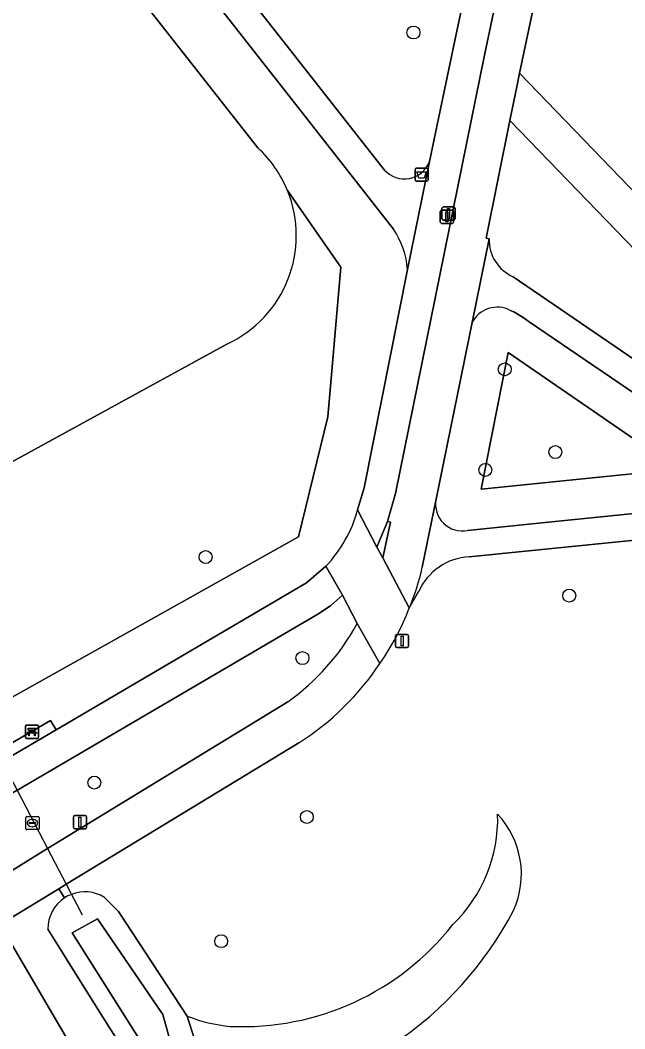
# Model space of a CAD drawing. Extents: x 159352 to 160617, y 385888 to 387323.
# Drawn here: x 159976.4 to 160022.1, y 386220.6 to 386296.9 of the extents above; entities that cross this region are included whole.
import ezdxf

# ---------------------------------------------------------------- set-up
doc = ezdxf.new("R2010")
doc.units = 0
for name, color, linetype in [('IMGEO_Afvalbak', 7, 'Continuous'), ('IMGEO_Bank', 7, 'Continuous'), ('IMGEO_Berm_groen', 7, 'Continuous'), ('IMGEO_Boom', 7, 'Continuous'), ('IMGEO_Duiker', 7, 'Continuous'), ('IMGEO_Erf', 7, 'Continuous'), ('IMGEO_Fietspad_open', 7, 'Continuous'), ('IMGEO_Groenvoorziening', 7, 'Continuous'), ('IMGEO_Lichtmast', 7, 'Continuous'), ('IMGEO_Oever', 7, 'Continuous'), ('IMGEO_Rioolput', 7, 'Continuous'), ('IMGEO_Voetpad_halfverhard', 7, 'Continuous'), ('IMGEO_Voetpad_open', 7, 'Continuous'), ('IMGEO_Waterloop', 7, 'Continuous')]:
    doc.layers.add(name, color=color, linetype=linetype)

msp = doc.modelspace()

# ---------------------------------------------------------------- linework, layer by layer
at = {"layer": 'IMGEO_Afvalbak'}
for p, q in [((160006.358, 386285.733), (160007.148, 386285.733)), ((160007.148, 386285.733), (160006.358, 386285.733)), ((160006.258, 386284.833), (160006.258, 386285.633)), ((160006.258, 386285.633), (160006.258, 386284.833)), ((160007.248, 386285.633), (160007.248, 386284.833)), ((160007.248, 386284.833), (160007.248, 386285.633)), ((160007.148, 386284.733), (160006.358, 386284.733)), ((160006.358, 386284.733), (160007.148, 386284.733))]:
    msp.add_line(p, q, dxfattribs=at)
msp.add_lwpolyline([(160006.401, 386285.447), (160007.105, 386285.447), (160006.956, 386284.977), (160006.55, 386284.977), (160006.401, 386285.447)], dxfattribs=at)
for centre, start, end in [((160006.358, 386285.633), 90, 180), ((160006.358, 386285.633), 90, 180), ((160007.148, 386285.633), 0, 90), ((160007.148, 386285.633), 360, 90), ((160006.358, 386284.833), 180, 270), ((160006.358, 386284.833), 180, 270), ((160007.148, 386284.833), 270, 0), ((160007.148, 386284.833), 270, 0)]:
    msp.add_arc(centre, 0.1, start, end, dxfattribs=at)
at = {"layer": 'IMGEO_Bank'}
for p, q in [((159976.781, 386242.653), (159976.781, 386243.494)), ((159976.781, 386243.494), (159976.781, 386242.653)), ((159976.856, 386243.578), (159977.697, 386243.578)), ((159977.697, 386243.578), (159976.856, 386243.578)), ((159977.478, 386242.976), (159977.085, 386242.976)), ((159977.09, 386243.084), (159977.09, 386243.19)), ((159977.134, 386243.19), (159977.134, 386243.084)), ((159977.422, 386243.196), (159977.14, 386243.196)), ((159977.14, 386243.078), (159977.422, 386243.078)), ((159977.428, 386243.084), (159977.428, 386243.19)), ((159977.472, 386243.19), (159977.472, 386243.084)), ((159977.781, 386243.503), (159977.781, 386242.662)), ((159977.781, 386242.662), (159977.781, 386243.503)), ((159977.706, 386242.578), (159976.865, 386242.578)), ((159976.865, 386242.578), (159977.706, 386242.578))]:
    msp.add_line(p, q, dxfattribs=at)
for points in [[(159977.028, 386242.976), (159976.886, 386242.976), (159976.998, 386243.078), (159977.084, 386243.078)], [(159977.084, 386243.196), (159976.998, 386243.196), (159976.998, 386243.357), (159977.561, 386243.357), (159977.561, 386243.196), (159977.478, 386243.196)], [(159977.078, 386242.969), (159977.078, 386242.762), (159977.035, 386242.762), (159977.035, 386242.969)], [(159977.478, 386243.078), (159977.561, 386243.078), (159977.673, 386242.976), (159977.534, 386242.976)], [(159977.528, 386242.969), (159977.528, 386242.762), (159977.484, 386242.762), (159977.484, 386242.969)]]:
    msp.add_lwpolyline(points, dxfattribs=at)
for centre, radius, start, end in [((159976.859, 386243.5), 0.0779, 92.4484, 184.28452), ((159976.859, 386243.5), 0.0779, 92.4484, 184.28452), ((159977.028, 386242.969), 0.00671, 2.89567, 87.10433), ((159977.085, 386242.969), 0.00671, 92.89567, 177.10433), ((159977.083, 386243.189), 0.00671, 2.89567, 87.10433), ((159977.083, 386243.085), 0.00671, 272.89567, 357.10433), ((159977.14, 386243.189), 0.00671, 92.89567, 177.10433), ((159977.14, 386243.085), 0.00671, 182.89567, 267.10433), ((159977.422, 386243.189), 0.00671, 2.89567, 87.10433), ((159977.422, 386243.085), 0.00671, 272.89567, 357.10433), ((159977.479, 386243.189), 0.00671, 92.89567, 177.10433), ((159977.479, 386243.085), 0.00671, 182.89567, 267.10433), ((159977.477, 386242.969), 0.00671, 2.89567, 87.10433), ((159977.534, 386242.969), 0.00671, 92.89567, 177.10433), ((159977.703, 386243.5), 0.0779, 2.4484, 94.28452), ((159977.703, 386243.5), 0.0779, 2.4484, 94.28452), ((159976.859, 386242.656), 0.0779, 182.4484, 274.28452), ((159976.859, 386242.656), 0.0779, 182.4484, 274.28452), ((159977.703, 386242.656), 0.0779, 272.4484, 4.28452), ((159977.703, 386242.656), 0.0779, 272.4484, 4.28452)]:
    msp.add_arc(centre, radius, start, end, dxfattribs=at)
at = {"layer": 'IMGEO_Berm_groen'}
msp.add_lwpolyline([(160001.883, 386251.267), (160000.766, 386253.405), (159999.855, 386252.613), (159998.92, 386251.984), (159976.265, 386238.718), (159976.163, 386238.659), (159973.21, 386236.96), (159970.839, 386235.443), (159973.311, 386231.14), (159973.781, 386231.394), (159974.235, 386231.639), (159978.468, 386234.238), (159996.637, 386245.349)], dxfattribs=at)
msp.add_arc((159986.484, 386259.633), 17.525, 305.4044, 331.48495, dxfattribs=at)
at = {"layer": 'IMGEO_Boom'}
for centre in [(160006.141, 386295.995), (160013.045, 386270.507), (160016.877, 386264.241), (160011.577, 386262.896), (159990.416, 386256.3), (160017.925, 386253.384), (159997.743, 386248.653), (159981.999, 386239.235), (159998.075, 386236.632), (159991.596, 386227.233)]:
    msp.add_circle(centre, 0.489, dxfattribs=at)
at = {"layer": 'IMGEO_Duiker'}
msp.add_lwpolyline([(159971.361, 386247.872), (159971.692, 386247.238), (159971.766, 386247.096), (159972.096, 386246.462), (159973.234, 386244.28), (159975.031, 386240.831), (159976.163, 386238.659), (159978.468, 386234.238), (159979.873, 386231.543), (159980.271, 386230.778), (159980.873, 386229.623), (159980.935, 386229.504), (159981.076, 386229.234)], dxfattribs=at)
at = {"layer": 'IMGEO_Erf'}
msp.add_lwpolyline([(160039.507, 386342.692), (160030.423, 386329.61), (160028.115, 386326.61), (160033.137, 386321.198), (160016.9, 386305.916), (160014.164, 386292.912), (160038.431, 386267.781), (160041.716, 386270.857), (160061.076, 386288.985), (160088.646, 386314.8)], dxfattribs=at)
at = {"layer": 'IMGEO_Fietspad_open'}
for points in [[(160011.861, 386280.375), (160011.631, 386280.425), (160013.436, 386289.348), (160013.975, 386292.011), (160014.164, 386292.912), (160016.9, 386305.916), (160017.104, 386306.889), (160017.381, 386306.799)], [(160013.842, 386305.299), (160011.524, 386294.287), (160004.777, 386261.099), (160004.182, 386258.99), (160004.399, 386258.943), (160003.815, 386256.239), (160005.829, 386252.456)], [(160006.807, 386255.528), (160007.853, 386260.67), (160010.573, 386274.039), (160011.861, 386280.375)], [(160003.605, 386248.256), (160001.883, 386251.267)], [(159996.637, 386245.349), (159978.468, 386234.238), (159974.235, 386231.639), (159973.781, 386231.394), (159975.278, 386228.747), (159976.406, 386229.417), (159979.308, 386231.199), (159979.718, 386231.449), (159979.873, 386231.543), (159997.474, 386242.246)]]:
    msp.add_lwpolyline(points, dxfattribs=at)
msp.add_lwpolyline([(160004.399, 386258.943), (160004.182, 386258.99), (160003.378, 386257.06), (160003.815, 386256.239)], close=True, dxfattribs=at)
for centre, radius, start, end in [((159988.72, 386259.595), 18.539, 337.35245, 347.32883), ((159986.484, 386259.633), 17.525, 305.4044, 331.48495), ((159986.344, 386259.732), 20.727, 302.4763, 326.38169)]:
    msp.add_arc(centre, radius, start, end, dxfattribs=at)
at = {"layer": 'IMGEO_Groenvoorziening'}
for points in [[(160007.347, 386286.244), (160009.263, 386295.377), (160010.647, 386301.908), (160003.914, 386303.655), (160000, 386307.714), (159969.725, 386339.108), (159981.592, 386350.4), (159977.212, 386352.956), (159962.556, 386338.633), (159972.401, 386325.766), (160000, 386290.627), (160003.963, 386285.581)], [(159962.799, 386334.635), (159955.073, 386344.99), (159949.736, 386352.722), (159947.358, 386349.628), (159962.325, 386328.048), (159994.362, 386287.273)], [(160004.631, 386281.11), (159997.692, 386289.966), (159973.386, 386320.94), (159962.799, 386334.635)], [(159994.362, 386287.273), (159962.325, 386328.048)], [(159918.848, 386327.603), (159918.142, 386327.215), (159919.718, 386324.141), (159919.226, 386323.89), (159920.555, 386321.289), (159921.051, 386321.542), (159925.564, 386312.743), (159925.052, 386312.474), (159926.411, 386309.848), (159927.405, 386310.353), (159967.568, 386241.108), (159973.234, 386244.28), (159997.433, 386257.836), (159999.656, 386266.919), (160000.656, 386278.226), (159996.605, 386284.05)], [(159992.014, 386272.41), (159968.757, 386259.68), (159973.817, 386247.147), (159972.096, 386246.462), (159969.698, 386245.508), (159964.354, 386257.652), (159929.099, 386325.871)], [(160043.378, 386263.785), (160046.52, 386265.882), (160043.8, 386268.699), (160038.325, 386263.572), (160013.436, 386289.348), (160011.631, 386280.425), (160011.861, 386280.375)], [(159996.605, 386284.05), (160000.656, 386278.226), (159999.656, 386266.919), (159997.433, 386257.836), (159973.234, 386244.28), (159967.568, 386241.108), (159969.588, 386237.63), (159971.755, 386238.895), (159975.031, 386240.831), (159975.142, 386240.896), (159974.717, 386241.627), (159974.847, 386241.703), (159978.69, 386243.945), (159979.109, 386243.225), (159998.058, 386254.345), (159999.524, 386255.617)], [(160001.919, 386259.866), (160002.406, 386261.533), (160005.692, 386278.059)], [(160013.686, 386277.508), (160034.529, 386263.254)], [(160030.579, 386263.542), (160023.493, 386268.243), (160014.894, 386274.112), (160014.438, 386274.422), (160013.722, 386274.846), (160013.462, 386274.969)], [(160010.573, 386274.039), (160007.853, 386260.67)], [(159967.757, 386262.156), (159968.757, 386259.68), (159992.014, 386272.41)], [(160010.242, 386258.318), (160016.098, 386258.914), (160024.065, 386259.724), (160030.193, 386260.347)], [(160035.926, 386259.308), (160028.879, 386258.187), (160010.365, 386256.326)], [(160006.535, 386253.697), (160005.829, 386252.456)], [(159997.474, 386242.246), (159979.873, 386231.543), (159979.718, 386231.449), (159979.308, 386231.199), (159979.748, 386230.508)], [(159979.748, 386230.508), (159979.308, 386231.199), (159976.406, 386229.417), (159975.278, 386228.747), (159974.874, 386228.487), (159983.734, 386213.349), (159998.37, 386189.769), (160006.471, 386177.203), (160011.154, 386180.395), (160012.745, 386181.479), (160012.075, 386182.386), (160010.392, 386181.462), (160008.578, 386180.468), (159982.333, 386221.973), (159979.618, 386226.315), (159978.485, 386228.154)], [(159982.762, 386230.551), (159983.84, 386229.468), (159989.017, 386221.57)], [(159989.017, 386221.57), (159990.022, 386218.375), (159991.999, 386215.052)]]:
    msp.add_lwpolyline(points, dxfattribs=at)
for points in [[(160013.975, 386292.011), (160013.436, 386289.348), (160038.325, 386263.572), (160043.8, 386268.699), (160041.716, 386270.857), (160038.431, 386267.781), (160014.164, 386292.912)], [(160026.143, 386262.951), (160013.294, 386271.785), (160011.263, 386261.438)], [(160011.263, 386261.438), (160013.294, 386271.785), (160026.143, 386262.951)]]:
    msp.add_lwpolyline(points, close=True, dxfattribs=at)
for centre, radius, start, end in [((159988.228, 386280.612), 9.055, 22.31259, 47.35826), ((159988.228, 386280.612), 9.055, 22.31259, 47.35826), ((160005.458, 386286.918), 2.006, 221.81392, 340.35626), ((159988.24, 386280.624), 9.039, 294.67553, 22.27435), ((159988.24, 386280.624), 9.039, 294.67553, 22.27435), ((159999.481, 386277.609), 6.227, 4.14354, 34.20719), ((160014.903, 386280.297), 3.043, 178.53462, 246.42328), ((160012.479, 386273.071), 2.138, 62.61879, 153.06905), ((160009.829, 386260.288), 2.013, 169.06795, 281.82633), ((159992.249, 386262.517), 10.027, 316.51482, 344.66857), ((160010.627, 386251.841), 4.493, 93.33733, 155.59586), ((159988.331, 386259.033), 18.693, 324.7946, 339.40083), ((159986.344, 386259.732), 20.727, 302.4763, 326.38169), ((160001.38, 386236.495), 11.136, 314.05041, 1.75132), ((160001.38, 386236.495), 11.136, 314.05041, 1.75132), ((160007.691, 386232.305), 6.615, 335.47433, 43.2255), ((160007.691, 386232.305), 6.615, 335.47433, 43.2255), ((159981.257, 386228.227), 2.735, 111.12755, 123.48275), ((159981.289, 386228.168), 2.801, 58.27557, 111.31069), ((159981.288, 386228.166), 2.803, 123.32927, 180.24062), ((159989.634, 386242.089), 27.14, 274.99844, 332.50463), ((159989.634, 386242.089), 27.14, 274.99844, 332.50463), ((159993.202, 386241.033), 20.268, 267.4071, 321.77018), ((159993.202, 386241.033), 20.268, 267.4071, 321.77018), ((159993.397, 386232.625), 11.891, 248.38547, 264.63368), ((159993.397, 386232.625), 11.891, 248.38547, 264.63368)]:
    msp.add_arc(centre, radius, start, end, dxfattribs=at)
at = {"layer": 'IMGEO_Lichtmast'}
for p, q in [((160008.297, 386281.892), (160008.297, 386282.692)), ((160008.297, 386282.692), (160008.297, 386281.892)), ((160008.397, 386282.792), (160009.187, 386282.792)), ((160009.187, 386282.792), (160008.397, 386282.792)), ((160009.287, 386282.692), (160009.287, 386281.892)), ((160009.287, 386281.892), (160009.287, 386282.692)), ((160008.172, 386281.651), (160008.172, 386282.451)), ((160008.172, 386282.451), (160008.172, 386281.651)), ((160008.272, 386282.551), (160009.062, 386282.551)), ((160009.062, 386282.551), (160008.272, 386282.551)), ((160009.162, 386282.451), (160009.162, 386281.651)), ((160009.162, 386281.651), (160009.162, 386282.451)), ((160009.062, 386281.551), (160008.272, 386281.551)), ((160008.272, 386281.551), (160009.062, 386281.551)), ((160009.187, 386281.792), (160008.397, 386281.792)), ((160008.397, 386281.792), (160009.187, 386281.792)), ((160004.787, 386249.551), (160004.787, 386250.351)), ((160004.787, 386250.351), (160004.787, 386249.551)), ((160004.887, 386250.451), (160005.677, 386250.451)), ((160005.677, 386250.451), (160004.887, 386250.451)), ((160005.777, 386250.351), (160005.777, 386249.551)), ((160005.777, 386249.551), (160005.777, 386250.351)), ((160005.677, 386249.451), (160004.887, 386249.451)), ((160004.887, 386249.451), (160005.677, 386249.451)), ((159980.416, 386235.836), (159980.416, 386236.636)), ((159980.416, 386236.636), (159980.416, 386235.836)), ((159980.516, 386236.736), (159981.306, 386236.736)), ((159981.306, 386236.736), (159980.516, 386236.736)), ((159981.406, 386236.636), (159981.406, 386235.836)), ((159981.406, 386235.836), (159981.406, 386236.636)), ((159981.306, 386235.736), (159980.516, 386235.736)), ((159980.516, 386235.736), (159981.306, 386235.736))]:
    msp.add_line(p, q, dxfattribs=at)
for points in [[(160008.717, 386282.667), (160008.867, 386282.667), (160008.867, 386281.917), (160008.717, 386281.917), (160008.717, 386282.667)], [(160008.592, 386282.426), (160008.742, 386282.426), (160008.742, 386281.676), (160008.592, 386281.676), (160008.592, 386282.426)], [(160005.207, 386250.326), (160005.357, 386250.326), (160005.357, 386249.576), (160005.207, 386249.576), (160005.207, 386250.326)], [(159980.836, 386236.611), (159980.986, 386236.611), (159980.986, 386235.861), (159980.836, 386235.861), (159980.836, 386236.611)]]:
    msp.add_lwpolyline(points, dxfattribs=at)
for centre, start, end in [((160008.397, 386282.692), 90, 180), ((160008.397, 386282.692), 90, 180), ((160009.187, 386282.692), 0, 90), ((160009.187, 386282.692), 360, 90), ((160008.272, 386282.451), 90, 180), ((160008.272, 386282.451), 90, 180), ((160008.397, 386281.892), 180, 270), ((160008.397, 386281.892), 180, 270), ((160009.062, 386282.451), 0, 90), ((160009.062, 386282.451), 360, 90), ((160009.187, 386281.892), 270, 0), ((160009.187, 386281.892), 270, 0), ((160008.272, 386281.651), 180, 270), ((160008.272, 386281.651), 180, 270), ((160009.062, 386281.651), 270, 0), ((160009.062, 386281.651), 270, 0), ((160004.887, 386250.351), 90, 180), ((160004.887, 386250.351), 90, 180), ((160005.677, 386250.351), 0, 90), ((160005.677, 386250.351), 360, 90), ((160004.887, 386249.551), 180, 270), ((160004.887, 386249.551), 180, 270), ((160005.677, 386249.551), 270, 0), ((160005.677, 386249.551), 270, 0), ((159980.516, 386236.636), 90, 180), ((159980.516, 386236.636), 90, 180), ((159981.306, 386236.636), 0, 90), ((159981.306, 386236.636), 360, 90), ((159980.516, 386235.836), 180, 270), ((159980.516, 386235.836), 180, 270), ((159981.306, 386235.836), 270, 0), ((159981.306, 386235.836), 270, 0)]:
    msp.add_arc(centre, 0.1, start, end, dxfattribs=at)
at = {"layer": 'IMGEO_Oever'}
msp.add_lwpolyline([(159978.485, 386228.154), (159979.618, 386226.315), (159982.333, 386221.973), (160008.578, 386180.468), (160010.392, 386181.462), (160012.075, 386182.386), (160005.864, 386192.541), (159991.999, 386215.052), (159990.022, 386218.375), (159989.017, 386221.57), (159983.84, 386229.468), (159982.762, 386230.551)], dxfattribs=at)
msp.add_lwpolyline([(159980.324, 386227.864), (159982.239, 386228.928), (159987.175, 386221.694), (159988.154, 386218.119), (160010.154, 386183.226), (160008.792, 386182.8)], close=True, dxfattribs=at)
for centre, radius, start, end in [((159981.257, 386228.227), 2.735, 111.12755, 123.48275), ((159981.289, 386228.168), 2.801, 58.27557, 111.31069), ((159981.288, 386228.166), 2.803, 123.32927, 180.24062)]:
    msp.add_arc(centre, radius, start, end, dxfattribs=at)
at = {"layer": 'IMGEO_Rioolput'}
for p, q in [((159976.816, 386235.746), (159976.816, 386236.598)), ((159976.891, 386236.672), (159977.743, 386236.672)), ((159977.075, 386236.166), (159977.075, 386236.178)), ((159977.513, 386236.129), (159977.115, 386236.129)), ((159977.118, 386236.215), (159977.516, 386236.215)), ((159977.304, 386236.452), (159977.329, 386236.452)), ((159977.559, 386236.178), (159977.559, 386236.166)), ((159977.817, 386236.598), (159977.817, 386235.746)), ((159977.743, 386235.672), (159976.891, 386235.672)), ((159977.327, 386235.892), (159977.302, 386235.892))]:
    msp.add_line(p, q, dxfattribs=at)
for points in [[(159976.816, 386235.746), (159976.816, 386236.598)], [(159976.891, 386236.672), (159977.743, 386236.672)], [(159977.817, 386236.598), (159977.817, 386235.746)], [(159977.743, 386235.672), (159976.891, 386235.672)]]:
    msp.add_lwpolyline(points, dxfattribs=at)
for centre, radius, start, end in [((159976.893, 386236.596), 0.0765, 91.55205, 178.44795), ((159976.893, 386236.596), 0.0765, 91.55205, 178.44795), ((159977.115, 386236.175), 0.0403, 85.87752, 175.75265), ((159977.112, 386236.165), 0.0366, 178.93798, 274.71019), ((159977.516, 386236.172), 0.043, 264.86636, 352.45326), ((159977.52, 386236.177), 0.0386, 1.73085, 96.63898), ((159977.741, 386236.596), 0.0765, 1.55205, 88.44795), ((159977.741, 386236.596), 0.0765, 1.55205, 88.44795), ((159976.893, 386235.748), 0.0765, 181.55205, 268.44795), ((159976.893, 386235.748), 0.0765, 181.55205, 268.44795), ((159977.741, 386235.748), 0.0765, 271.55205, 358.44795), ((159977.741, 386235.748), 0.0765, 271.55205, 358.44795)]:
    msp.add_arc(centre, radius, start, end, dxfattribs=at)
for centre, major_axis, ratio, start_param, end_param in [((159977.303, 386236.172), (-0.387, 0.002), 0.722429, 4.712389, 7.853982), ((159977.328, 386236.172), (-0.39, 0.002), 0.717154, 1.570796, 4.712389)]:
    msp.add_ellipse(centre, major_axis=major_axis, ratio=ratio, start_param=start_param, end_param=end_param, dxfattribs=at)
at = {"layer": 'IMGEO_Voetpad_halfverhard'}
for points in [[(160003.963, 386285.581), (160000, 386290.627), (159972.401, 386325.766), (159962.556, 386338.633), (159952.463, 386352.374), (159947.105, 386359.671), (159946.619, 386360.332)], [(159945.513, 386358.454), (159947.032, 386356.393), (159949.736, 386352.722), (159955.073, 386344.99), (159962.799, 386334.635), (159973.386, 386320.94), (159997.692, 386289.966), (160004.631, 386281.11)], [(160005.692, 386278.059), (160007.347, 386286.244)], [(160011.861, 386280.375), (160010.573, 386274.039)], [(160034.529, 386263.254), (160013.686, 386277.508)], [(160013.462, 386274.969), (160013.722, 386274.846), (160014.438, 386274.422), (160014.894, 386274.112), (160023.493, 386268.243), (160030.579, 386263.542)], [(160007.853, 386260.67), (160006.807, 386255.528)], [(160030.193, 386260.347), (160024.065, 386259.724), (160016.098, 386258.914), (160010.242, 386258.318)], [(160010.365, 386256.326), (160028.879, 386258.187), (160035.926, 386259.308)], [(160005.829, 386252.456), (160006.535, 386253.697)]]:
    msp.add_lwpolyline(points, dxfattribs=at)
for centre, radius, start, end in [((160005.458, 386286.918), 2.006, 221.81392, 340.35626), ((159999.481, 386277.609), 6.227, 4.14354, 34.20719), ((160014.903, 386280.297), 3.043, 178.53462, 246.42328), ((160012.479, 386273.071), 2.138, 62.61879, 153.06905), ((160009.829, 386260.288), 2.013, 169.06795, 281.82633), ((160010.627, 386251.841), 4.493, 93.33733, 155.59586), ((159988.72, 386259.595), 18.539, 337.35245, 347.32883)]:
    msp.add_arc(centre, radius, start, end, dxfattribs=at)
at = {"layer": 'IMGEO_Voetpad_open'}
for points in [[(160011.539, 386306.114), (160010.647, 386301.908), (160009.263, 386295.377), (160007.347, 386286.244), (160005.692, 386278.059), (160002.406, 386261.533), (160001.919, 386259.866), (160003.378, 386257.06), (160004.182, 386258.99), (160004.777, 386261.099), (160011.524, 386294.287), (160013.842, 386305.299)], [(160003.378, 386257.06), (160001.919, 386259.866)], [(160005.829, 386252.456), (160003.815, 386256.239), (160003.378, 386257.06)], [(159999.524, 386255.617), (160000.766, 386253.405), (160001.883, 386251.267), (160003.605, 386248.256)], [(160007.564, 386175.508), (160006.471, 386177.203), (159998.37, 386189.769), (159983.734, 386213.349), (159974.874, 386228.487)]]:
    msp.add_lwpolyline(points, dxfattribs=at)
for points in [[(159998.92, 386251.984), (159999.855, 386252.613), (160000.766, 386253.405), (159999.524, 386255.617), (159998.058, 386254.345), (159979.109, 386243.225), (159975.142, 386240.896), (159975.031, 386240.831), (159971.755, 386238.895), (159969.588, 386237.63), (159970.839, 386235.443), (159973.21, 386236.96), (159976.163, 386238.659), (159976.265, 386238.718)], [(159979.109, 386243.225), (159978.69, 386243.945), (159974.847, 386241.703), (159974.717, 386241.627), (159975.142, 386240.896)]]:
    msp.add_lwpolyline(points, close=True, dxfattribs=at)
for centre, radius, start, end in [((159992.249, 386262.517), 10.027, 316.51482, 344.66857), ((159988.331, 386259.033), 18.693, 324.7946, 339.40083)]:
    msp.add_arc(centre, radius, start, end, dxfattribs=at)
at = {"layer": 'IMGEO_Waterloop'}
msp.add_lwpolyline([(159980.324, 386227.864), (160008.792, 386182.8), (160010.154, 386183.226), (159988.154, 386218.119), (159987.175, 386221.694), (159982.239, 386228.928)], close=True, dxfattribs=at)

doc.saveas('drawing.dxf')
